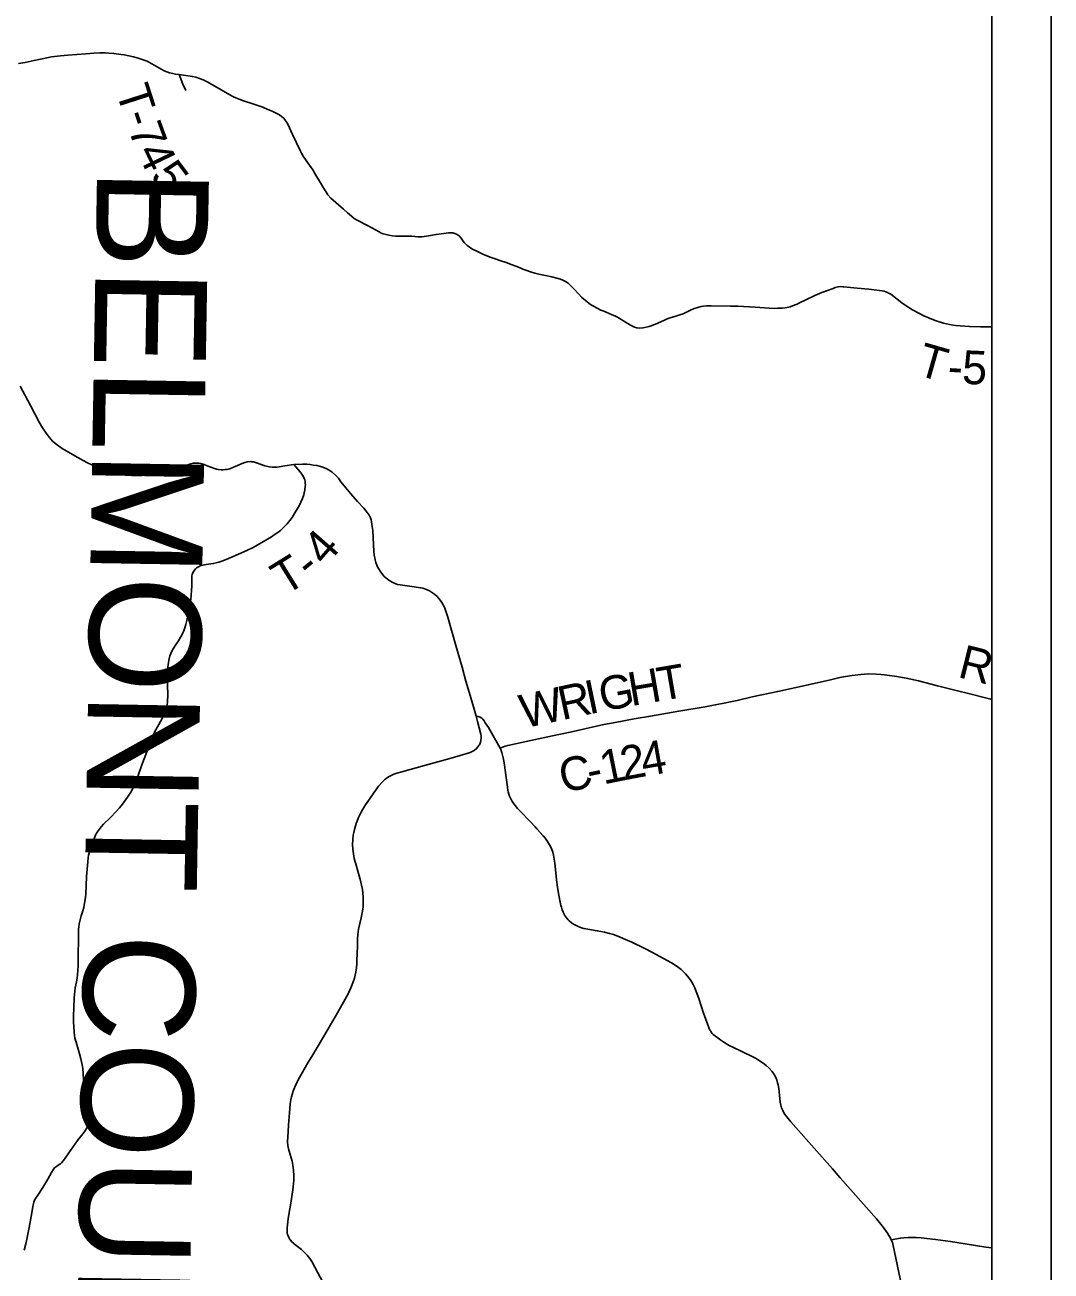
# Model space of a CAD drawing. Extents: x 0 to 191, y 0 to 55.
# Drawn here: x 26.995 to 29.599, y 13.823 to 16.985 of the extents above; entities that cross this region are included whole.
import ezdxf

# ---------------------------------------------------------------- set-up
doc = ezdxf.new("R2010")
doc.units = 0
for name, color, linetype in [('GM_X_County_Road', 7, 'Continuous'), ('GM_X_County_Road_Text', 7, 'Continuous'), ('GM_X_County_Text', 7, 'Continuous'), ('GM_X_State_Route', 7, 'Continuous'), ('GM_X_Township_Road', 7, 'Continuous'), ('GM_X_Township_Road_Text', 7, 'Continuous'), ('GM_X_Township_Text', 7, 'Continuous'), ('SH_Data', 7, 'Continuous')]:
    doc.layers.add(name, color=color, linetype=linetype)

msp = doc.modelspace()

# ---------------------------------------------------------------- linework, layer by layer
at = {"layer": 'GM_X_County_Road'}
for points in [[(28.201, 15.15), (28.2141, 15.1548), (28.2202, 15.1565), (28.2984, 15.1733), (28.3342, 15.1812), (28.3785, 15.1904), (28.4642, 15.2093), (28.4928, 15.2151), (28.5409, 15.2238), (28.5822, 15.231), (28.6543, 15.2436), (28.721, 15.2547), (28.7468, 15.2593), (28.7692, 15.2637), (28.7856, 15.2673), (28.802, 15.2709), (28.8403, 15.2795), (28.9054, 15.2938), (28.9826, 15.31), (29.0393, 15.323), (29.0629, 15.3285), (29.0775, 15.3313), (29.0938, 15.3338), (29.1015, 15.3348), (29.1163, 15.3366), (29.1256, 15.3374), (29.1356, 15.3379), (29.1554, 15.3377), (29.1672, 15.3369), (29.1759, 15.336), (29.2072, 15.3316), (29.2211, 15.3292), (29.2308, 15.3275), (29.243, 15.3248), (29.2626, 15.3201), (29.3104, 15.3081), (29.3548, 15.2968), (29.3962, 15.2863), (29.4261, 15.2789), (29.4462, 15.2741), (29.4489, 15.2734)], [(28.201, 15.15), (28.1711, 15.2019), (28.1633, 15.2143), (28.1604, 15.219), (28.1572, 15.2229), (28.1542, 15.2259), (28.1502, 15.2285), (28.1454, 15.2303), (28.1402, 15.2312)], [(29.1934, 13.9018), (29.1905, 13.9078), (29.1876, 13.9131), (29.1842, 13.9186), (29.1752, 13.9305), (29.1667, 13.9421), (29.1556, 13.9554), (29.0641, 14.0596), (29.044, 14.0825), (28.9511, 14.1872), (28.9385, 14.2016), (28.9283, 14.214), (28.9243, 14.2195), (28.9209, 14.2244), (28.918, 14.2298), (28.9151, 14.2367), (28.9129, 14.2441), (28.9114, 14.2516), (28.9099, 14.2689), (28.9091, 14.2778), (28.908, 14.2863), (28.9064, 14.295), (28.9051, 14.3002), (28.9029, 14.3077), (28.9014, 14.3118), (28.8998, 14.3154), (28.8966, 14.3212), (28.8949, 14.324), (28.8909, 14.3295), (28.8834, 14.3378), (28.8758, 14.3443), (28.868, 14.3505), (28.8592, 14.3565), (28.8504, 14.362), (28.8401, 14.3676), (28.8175, 14.3785), (28.7896, 14.3914), (28.7859, 14.3934), (28.782, 14.3954), (28.7712, 14.4017), (28.7607, 14.4086), (28.7506, 14.4159), (28.7418, 14.4231), (28.7392, 14.4259), (28.7367, 14.4291), (28.7352, 14.4315), (28.7334, 14.4344), (28.7305, 14.4406), (28.728, 14.4475), (28.7168, 14.4771), (28.7049, 14.5144), (28.6983, 14.5321), (28.6946, 14.5412), (28.6905, 14.5497), (28.6871, 14.5558), (28.6846, 14.5599), (28.6805, 14.5658), (28.6714, 14.5771), (28.6637, 14.5845), (28.6599, 14.5878), (28.6503, 14.5952), (28.6354, 14.6046), (28.6159, 14.6159), (28.5877, 14.6311), (28.5666, 14.642), (28.5354, 14.657), (28.5192, 14.6645), (28.5059, 14.6704), (28.4999, 14.6727), (28.4884, 14.6766), (28.4785, 14.6796), (28.4657, 14.6827), (28.4475, 14.6862), (28.4188, 14.6912), (28.4135, 14.6923), (28.4075, 14.6938), (28.4028, 14.6955), (28.3988, 14.6971), (28.3941, 14.6994), (28.3873, 14.7032), (28.3824, 14.7064), (28.3764, 14.7111), (28.3734, 14.7139), (28.3701, 14.7179), (28.3664, 14.7236), (28.3636, 14.7285), (28.3611, 14.7336), (28.3587, 14.7397), (28.3566, 14.746), (28.3554, 14.7503), (28.3525, 14.7632), (28.3479, 14.7859), (28.3463, 14.7969), (28.3439, 14.8159), (28.342, 14.8331), (28.3397, 14.8578), (28.3385, 14.8682), (28.3366, 14.8785), (28.3348, 14.8861), (28.334, 14.8886), (28.3306, 14.8964), (28.3263, 14.9047), (28.3213, 14.9126), (28.3159, 14.9201), (28.3099, 14.9272), (28.2943, 14.945), (28.2895, 14.9502), (28.278, 14.9625), (28.2499, 14.9917), (28.2451, 14.9968), (28.2393, 15.0039), (28.2339, 15.0113), (28.2308, 15.0161), (28.2273, 15.0226), (28.2251, 15.0277), (28.2232, 15.0329), (28.2216, 15.0384), (28.2206, 15.0426), (28.2193, 15.051), (28.2111, 15.1125), (28.2087, 15.1247), (28.2053, 15.1384), (28.2028, 15.1458), (28.201, 15.15)], [(29.1934, 13.9018), (29.2168, 13.9063), (29.2251, 13.9074), (29.2366, 13.9082), (29.2495, 13.9083), (29.2566, 13.908), (29.2696, 13.9069), (29.306, 13.9026), (29.3435, 13.8975), (29.381, 13.8917), (29.4334, 13.8838), (29.4489, 13.8818)], [(29.2197, 13.7871), (29.1982, 13.888), (29.1962, 13.8951), (29.1934, 13.9018)]]:
    msp.add_lwpolyline(points, dxfattribs=at)
at = {"layer": 'GM_X_State_Route'}
msp.add_lwpolyline([(27.7508, 13.7947), (27.7312, 13.833), (27.7234, 13.847), (27.7179, 13.8549), (27.7111, 13.8632), (27.7046, 13.8702), (27.6966, 13.8774), (27.6833, 13.8878), (27.6721, 13.897), (27.669, 13.9009), (27.6667, 13.9042), (27.6647, 13.908), (27.6631, 13.9119), (27.6618, 13.9159), (27.661, 13.92), (27.6606, 13.9242), (27.6608, 13.9326), (27.6635, 13.9554), (27.6657, 13.9717), (27.6687, 13.9901), (27.6748, 14.029), (27.6758, 14.0365), (27.6773, 14.0535), (27.6776, 14.0641), (27.677, 14.0791), (27.6762, 14.086), (27.6754, 14.0913), (27.673, 14.1018), (27.6655, 14.1273), (27.664, 14.133), (27.6633, 14.137), (27.6625, 14.1418), (27.6617, 14.1511), (27.663, 14.1763), (27.6641, 14.1939), (27.6662, 14.2242), (27.6683, 14.2474), (27.669, 14.2523), (27.6699, 14.2571), (27.6716, 14.2648), (27.6732, 14.2704), (27.677, 14.2815), (27.6825, 14.295), (27.6888, 14.308), (27.6988, 14.3261), (27.7143, 14.3526), (27.7228, 14.3672), (27.7525, 14.4173), (27.7707, 14.448), (27.7884, 14.478), (27.8078, 14.5126), (27.8151, 14.526), (27.8225, 14.5411), (27.8276, 14.5539), (27.8317, 14.5662), (27.8348, 14.581), (27.8363, 14.5922), (27.8373, 14.6036), (27.8376, 14.6153), (27.8379, 14.6243), (27.8387, 14.6519), (27.8391, 14.6654), (27.8398, 14.6764), (27.8408, 14.6836), (27.842, 14.69), (27.8488, 14.7188), (27.8513, 14.7318), (27.8532, 14.7464), (27.8537, 14.7546), (27.8538, 14.7634), (27.8534, 14.7727), (27.8526, 14.782), (27.8514, 14.7913), (27.8493, 14.8021), (27.8464, 14.814), (27.8413, 14.8317), (27.8338, 14.8584), (27.831, 14.87), (27.8288, 14.8818), (27.8273, 14.8937), (27.8267, 14.9061), (27.8271, 14.9171), (27.8284, 14.9289), (27.8295, 14.9354), (27.8313, 14.9433), (27.8338, 14.9523), (27.8358, 14.9583), (27.8379, 14.9641), (27.8418, 14.9736), (27.8441, 14.9786), (27.8483, 14.9869), (27.853, 14.9951), (27.858, 15.0031), (27.8788, 15.0337), (27.8927, 15.0535), (27.9023, 15.0645), (27.9092, 15.071), (27.9118, 15.073), (27.9176, 15.0767), (27.9242, 15.0803), (27.9314, 15.0834), (27.9388, 15.0861), (27.9515, 15.0898), (28.0093, 15.1057), (28.0766, 15.1243), (28.1225, 15.1379), (28.1264, 15.1393), (28.1314, 15.1417), (28.135, 15.1438), (28.1413, 15.1487), (28.1472, 15.156), (28.1486, 15.1582), (28.1504, 15.1621), (28.1512, 15.1647), (28.1522, 15.1689), (28.1528, 15.1756), (28.1526, 15.1801), (28.1518, 15.1854), (28.1434, 15.2175), (28.1402, 15.2312), (28.1334, 15.2545), (28.1226, 15.2914), (28.1143, 15.3197), (28.1044, 15.3554), (28.0887, 15.4102), (28.0683, 15.4817), (28.0642, 15.4951), (28.0605, 15.5049), (28.056, 15.5146), (28.0529, 15.5196), (28.049, 15.5252), (28.0412, 15.5344), (28.0346, 15.5402), (28.0298, 15.5437), (28.0221, 15.5485), (28.0142, 15.5522), (28.0052, 15.5553), (27.9993, 15.5567), (27.9827, 15.5593), (27.9474, 15.5637), (27.941, 15.5651), (27.9362, 15.5666), (27.9287, 15.5698), (27.9209, 15.5741), (27.9149, 15.5782), (27.9068, 15.5853), (27.9005, 15.5927), (27.8964, 15.5985), (27.8937, 15.6029), (27.8909, 15.6084), (27.8884, 15.6139), (27.8859, 15.6211), (27.8839, 15.6276), (27.8827, 15.6328), (27.8815, 15.6393), (27.8805, 15.6486), (27.8777, 15.7019), (27.8766, 15.7119), (27.875, 15.7236), (27.8738, 15.729), (27.872, 15.734), (27.8703, 15.7375), (27.8684, 15.741), (27.8662, 15.7444), (27.8614, 15.7509), (27.8552, 15.7585), (27.839, 15.7759), (27.8222, 15.7949), (27.8051, 15.8153), (27.797, 15.8257), (27.7906, 15.8346), (27.7834, 15.8425), (27.7744, 15.85), (27.7699, 15.8532), (27.7651, 15.8562), (27.7593, 15.8595), (27.7489, 15.8635), (27.7358, 15.8666), (27.7267, 15.8681), (27.7188, 15.8692), (27.7107, 15.8699), (27.6993, 15.8705), (27.6777, 15.8694), (27.6549, 15.8658), (27.6403, 15.8635), (27.6345, 15.8629), (27.6306, 15.8628), (27.6227, 15.863), (27.6156, 15.8637), (27.6116, 15.8644), (27.6038, 15.8664), (27.5826, 15.874), (27.5754, 15.8758), (27.5711, 15.8764), (27.5682, 15.8766), (27.559, 15.8759), (27.5532, 15.8747), (27.5464, 15.8719), (27.5229, 15.8615), (27.515, 15.8587), (27.5085, 15.8571), (27.5035, 15.8563), (27.4984, 15.8559), (27.4934, 15.8558), (27.4862, 15.8566), (27.4817, 15.8576), (27.4764, 15.859), (27.4669, 15.8623), (27.4577, 15.866), (27.45, 15.8693), (27.4441, 15.8713), (27.441, 15.872), (27.4364, 15.8728), (27.4327, 15.8731), (27.422, 15.8725), (27.4161, 15.8711), (27.371, 15.856), (27.3654, 15.8543), (27.3571, 15.8518), (27.3429, 15.8484), (27.3311, 15.846), (27.3238, 15.8449), (27.3129, 15.8434), (27.2926, 15.8416), (27.2802, 15.8412), (27.2659, 15.8416), (27.2551, 15.8423), (27.2458, 15.8434), (27.2356, 15.8452), (27.2243, 15.8476), (27.2142, 15.8502), (27.2025, 15.8537), (27.1912, 15.8576), (27.1759, 15.8635), (27.1648, 15.8683), (27.1538, 15.8735), (27.1432, 15.8792), (27.1161, 15.8946), (27.09, 15.9098), (27.0801, 15.9165), (27.0741, 15.9212), (27.0655, 15.9289), (27.0564, 15.9391), (27.0494, 15.9486), (27.0399, 15.9625), (27.0318, 15.9765), (27.0092, 16.019), (26.9834, 16.0685)], dxfattribs=at)
at = {"layer": 'GM_X_Township_Road'}
for points in [[(26.9791, 16.8872), (26.996, 16.8897), (27.0183, 16.8946), (27.0509, 16.9014), (27.0627, 16.9036), (27.0858, 16.9062), (27.1041, 16.9077), (27.1496, 16.911), (27.1702, 16.9127), (27.1852, 16.914), (27.1993, 16.9141), (27.2084, 16.9135), (27.221, 16.9122), (27.2392, 16.9098), (27.247, 16.9086), (27.2589, 16.9064), (27.2707, 16.9038), (27.2824, 16.9006), (27.2954, 16.8966), (27.3052, 16.8927), (27.3155, 16.887), (27.3249, 16.8818), (27.3487, 16.8684), (27.3553, 16.8657), (27.3621, 16.8634), (27.3707, 16.8611), (27.3769, 16.86), (27.387, 16.8586), (27.4037, 16.8565), (27.4198, 16.8542), (27.4289, 16.8521), (27.4378, 16.8492), (27.4475, 16.8451), (27.4575, 16.8401), (27.4769, 16.8293), (27.5149, 16.8073), (27.5242, 16.8023), (27.5301, 16.7995), (27.5388, 16.796), (27.5499, 16.7919), (27.5736, 16.7842), (27.5993, 16.7757), (27.6118, 16.7705), (27.6228, 16.7657), (27.6346, 16.7601), (27.6411, 16.7564), (27.6464, 16.7527), (27.6518, 16.7481), (27.6559, 16.7435), (27.6585, 16.7396), (27.6623, 16.7329), (27.6745, 16.707), (27.6945, 16.6645), (27.6971, 16.6593), (27.701, 16.6521), (27.7088, 16.6408), (27.7254, 16.617), (27.7337, 16.6035), (27.7452, 16.5844), (27.7537, 16.5694), (27.7585, 16.5617), (27.7641, 16.5537), (27.7716, 16.5454), (27.8033, 16.5169), (27.8136, 16.5076), (27.8236, 16.4991), (27.8306, 16.494), (27.838, 16.4895), (27.8628, 16.4768), (27.8756, 16.4699), (27.8937, 16.4594), (27.8993, 16.4566), (27.9043, 16.4547), (27.9115, 16.4527), (27.9189, 16.4509), (27.9278, 16.4495), (27.9354, 16.449), (27.9415, 16.4488), (27.9535, 16.4486), (27.9667, 16.449), (27.9767, 16.4487), (27.9849, 16.4477), (27.9921, 16.447), (27.9975, 16.4469), (28.0025, 16.4473), (28.0139, 16.4488), (28.0384, 16.453), (28.0637, 16.4563), (28.0702, 16.457), (28.0774, 16.4574), (28.0813, 16.457), (28.086, 16.4558), (28.0907, 16.4538), (28.0946, 16.4515), (28.0988, 16.4477), (28.1018, 16.4436), (28.1075, 16.4358), (28.11, 16.4327), (28.1142, 16.4282), (28.1176, 16.425), (28.122, 16.4214), (28.1265, 16.4182), (28.1325, 16.4149), (28.1418, 16.4104), (28.1569, 16.4035), (28.1755, 16.3958), (28.1885, 16.3909), (28.2003, 16.3871), (28.2191, 16.3808), (28.229, 16.3771), (28.2407, 16.3727), (28.2516, 16.3682), (28.2587, 16.3652), (28.2666, 16.3623), (28.2784, 16.3584), (28.2887, 16.3553), (28.2995, 16.3527), (28.3164, 16.3487), (28.3322, 16.3454), (28.345, 16.3423), (28.354, 16.3398), (28.36, 16.3374), (28.3671, 16.3338), (28.3732, 16.3298), (28.378, 16.3254), (28.3827, 16.3205), (28.388, 16.3155), (28.4005, 16.3015), (28.4072, 16.2942), (28.4133, 16.2885), (28.4207, 16.2827), (28.4267, 16.2782), (28.4327, 16.2739), (28.4377, 16.271), (28.4471, 16.2662), (28.4567, 16.2612), (28.4637, 16.2581), (28.4699, 16.2555), (28.4775, 16.2523), (28.4855, 16.2491), (28.4918, 16.2465), (28.4972, 16.2438), (28.5026, 16.2408), (28.508, 16.2377), (28.5137, 16.2341), (28.5192, 16.2305), (28.5252, 16.227), (28.5314, 16.2233), (28.5369, 16.2207), (28.5422, 16.218), (28.5481, 16.2161), (28.5539, 16.2152), (28.5634, 16.2161), (28.5712, 16.2178), (28.5789, 16.2198), (28.5846, 16.2216), (28.59, 16.2236), (28.5952, 16.2257), (28.6015, 16.2282), (28.618, 16.2359), (28.625, 16.239), (28.6321, 16.2417), (28.6471, 16.2461), (28.6566, 16.2488), (28.6652, 16.2521), (28.6822, 16.26), (28.6936, 16.2651), (28.7003, 16.2673), (28.7054, 16.2688), (28.7111, 16.2701), (28.7169, 16.271), (28.7247, 16.2718), (28.7366, 16.272), (28.7859, 16.2712), (28.8039, 16.2709), (28.8484, 16.2687), (28.8835, 16.266), (28.897, 16.2655), (28.9059, 16.2657), (28.9169, 16.2664), (28.9241, 16.2673), (28.9336, 16.269), (28.937, 16.2698), (28.9429, 16.2716), (28.9544, 16.2762), (28.9608, 16.2792), (28.9962, 16.2968), (28.9996, 16.2983), (29.0174, 16.3054), (29.0457, 16.3163), (29.0509, 16.3183), (29.0584, 16.3202), (29.064, 16.3208), (29.0702, 16.3205)], [(27.4034, 16.818), (27.3961, 16.8344), (27.387, 16.8586)], [(29.0702, 16.3205), (29.0733, 16.3204), (29.1072, 16.3171), (29.1361, 16.3143), (29.1701, 16.31), (29.175, 16.3091), (29.1792, 16.3078), (29.184, 16.3059), (29.1868, 16.3045), (29.1893, 16.3031), (29.1923, 16.3013), (29.22, 16.2799), (29.2314, 16.2717), (29.2469, 16.2621), (29.2634, 16.253), (29.2757, 16.2469), (29.2861, 16.2423), (29.2967, 16.2378), (29.3074, 16.2338), (29.3262, 16.2279), (29.3337, 16.226), (29.3412, 16.2245), (29.3504, 16.2231), (29.3562, 16.2224), (29.3801, 16.2205), (29.3919, 16.2198), (29.4201, 16.2189), (29.4427, 16.2183), (29.4489, 16.219)], [(26.9929, 13.8758), (26.9981, 13.895), (27.0061, 13.9335), (27.0107, 13.9613), (27.0159, 13.9909), (27.0166, 13.9944), (27.0175, 13.9976), (27.0194, 14.0024), (27.0217, 14.0067), (27.0295, 14.0179), (27.0403, 14.0345), (27.0532, 14.0563), (27.0628, 14.0729), (27.0665, 14.0793), (27.0707, 14.0848), (27.0757, 14.0885), (27.0825, 14.0928), (27.0855, 14.095), (27.0883, 14.0977), (27.0934, 14.1037), (27.1167, 14.1373), (27.1283, 14.1538), (27.1455, 14.1752), (27.1491, 14.1803), (27.1516, 14.1845), (27.1531, 14.1876), (27.1556, 14.1945), (27.157, 14.2013), (27.1576, 14.207), (27.1575, 14.2126), (27.1566, 14.2186), (27.1551, 14.2246), (27.1505, 14.2383), (27.1486, 14.2455), (27.147, 14.2543), (27.1464, 14.2598), (27.1459, 14.2652), (27.1451, 14.279), (27.1442, 14.3078), (27.1431, 14.3243), (27.1418, 14.3371), (27.1403, 14.3465), (27.1375, 14.3613), (27.1341, 14.3744), (27.125, 14.4037), (27.1234, 14.4089), (27.1222, 14.4136), (27.1211, 14.4203), (27.1199, 14.4301), (27.119, 14.4421), (27.1184, 14.4551), (27.1187, 14.4704), (27.1195, 14.4905), (27.1203, 14.5157), (27.1208, 14.5247), (27.1215, 14.5328), (27.1227, 14.5417), (27.1258, 14.5565), (27.1278, 14.5661), (27.1288, 14.5746), (27.1298, 14.586), (27.1303, 14.5964), (27.1306, 14.6098), (27.131, 14.6793), (27.1316, 14.6895), (27.1323, 14.6973), (27.1331, 14.7037), (27.1345, 14.7104), (27.1382, 14.7245), (27.1421, 14.7366), (27.1443, 14.7449), (27.1467, 14.7563), (27.1483, 14.766), (27.1494, 14.7786), (27.1516, 14.824), (27.1546, 14.8613), (27.1556, 14.8711), (27.1566, 14.878), (27.1579, 14.8835), (27.1595, 14.89), (27.1616, 14.8963), (27.1666, 14.9097), (27.1746, 14.9287), (27.176, 14.9319), (27.1786, 14.9362), (27.1833, 14.9434), (27.1886, 14.9501), (27.1943, 14.9564), (27.2124, 14.9734), (27.2268, 14.9887), (27.2352, 14.9984), (27.2425, 15.0073), (27.2474, 15.0137), (27.2557, 15.0254), (27.2605, 15.0325), (27.2655, 15.0408), (27.2691, 15.0481), (27.2736, 15.058), (27.2823, 15.0799), (27.2914, 15.1044), (27.3044, 15.1407), (27.3103, 15.1585), (27.3157, 15.1721), (27.3195, 15.1805), (27.3241, 15.1902), (27.3351, 15.2096), (27.3432, 15.2246), (27.3469, 15.2321), (27.3495, 15.2383), (27.3524, 15.2467), (27.3542, 15.2534), (27.3559, 15.2603), (27.3568, 15.2656), (27.3574, 15.2723), (27.3575, 15.2795), (27.357, 15.3144), (27.3576, 15.3551), (27.3584, 15.3615), (27.36, 15.3717), (27.3612, 15.3767), (27.3631, 15.3836), (27.3651, 15.3894), (27.3673, 15.3941), (27.3713, 15.4018), (27.3775, 15.4113), (27.3862, 15.4241), (27.3886, 15.4283), (27.3923, 15.4346), (27.396, 15.4423), (27.3984, 15.4476), (27.4013, 15.4553), (27.4038, 15.4633), (27.406, 15.4732), (27.4119, 15.5028), (27.4162, 15.5271), (27.4173, 15.5374), (27.4182, 15.5506), (27.4185, 15.5594), (27.419, 15.587), (27.4199, 15.5905), (27.4212, 15.5943), (27.4234, 15.5984), (27.4279, 15.6046), (27.431, 15.6074), (27.434, 15.6091), (27.437, 15.6107), (27.4396, 15.6119), (27.4431, 15.613), (27.455, 15.6153), (27.4731, 15.6179), (27.4803, 15.6197), (27.4873, 15.6216), (27.4973, 15.6249), (27.5114, 15.6305), (27.5428, 15.6442), (27.5597, 15.6519), (27.574, 15.659), (27.5843, 15.6644), (27.5963, 15.6713), (27.6208, 15.6861), (27.6279, 15.6907), (27.6369, 15.6971), (27.6434, 15.7023), (27.6542, 15.7119), (27.6606, 15.7189), (27.6639, 15.7228), (27.6673, 15.7273), (27.673, 15.7352), (27.6805, 15.7471), (27.691, 15.7647), (27.6956, 15.7736), (27.6994, 15.783), (27.7025, 15.7927), (27.7037, 15.7976), (27.7052, 15.8047), (27.7066, 15.8143), (27.7068, 15.8175), (27.7065, 15.8221), (27.7059, 15.8267), (27.7051, 15.8305), (27.7041, 15.8336), (27.7012, 15.8402), (27.6982, 15.845), (27.693, 15.8517), (27.6777, 15.8694)]]:
    msp.add_lwpolyline(points, dxfattribs=at)
at = {"layer": 'GM_X_Township_Text'}
msp.add_lwpolyline([(26.7829, 9.7697), (29.4489, 9.7697), (29.4489, 17.4562), (27.7742, 17.4846), (27.6359, 17.4861), (27.112, 17.4915), (26.9474, 17.4931), (26.8962, 17.4941)], dxfattribs=at)
at = {"layer": 'SH_Data'}
for p, q in [((29.5989, 20.1197), (29.5989, 9.6197)), ((29.4489, 19.9697), (29.4489, 9.7697))]:
    msp.add_line(p, q, dxfattribs=at)

# ---------------------------------------------------------------- texts
at = {"layer": 'GM_X_County_Road_Text'}
for s, rotation, p in [('R', 345.9212, (29.3594, 15.3305)), ('G', 10.7734, (28.46, 15.2422)), ('H', 9.8067, (28.5333, 15.2561)), ('T', 9.7195, (28.6072, 15.2689)), ('W', 12.1591, (28.2613, 15.1996)), ('R', 12.1351, (28.3578, 15.2204)), ('I', 11.7769, (28.4261, 15.2351)), ('1', 11.3936, (28.4629, 15.0573)), ('2', 10.7629, (28.5141, 15.0677)), ('4', 9.9371, (28.5653, 15.0774)), ('C', 11.959, (28.3603, 15.0357)), ('-', 11.7998, (28.4288, 15.0502))]:
    msp.add_text(s, height=0.0852, rotation=rotation, dxfattribs=at).set_placement(p)
at = {"layer": 'GM_X_County_Text'}
msp.add_text('BELMONT COUNTY', height=0.284091, rotation=269.0214, dxfattribs=at).set_placement((27.1785, 16.6227))
at = {"layer": 'GM_X_Township_Road_Text'}
for s, rotation, p in [('T', 287.8807, (27.2251, 16.8178)), ('-', 288.3175, (27.2448, 16.7564)), ('7', 290.0325, (27.2568, 16.7206)), ('4', 295.6491, (27.2783, 16.6628)), ('5', 306.773, (27.3103, 16.6001)), ('T', 344.0364, (29.2542, 16.0976)), ('5', 357.5471, (29.3717, 16.0744)), ('-', 356.4484, (29.335, 16.0767)), ('4', 48.7838, (27.7575, 15.6089)), ('T', 31.7333, (27.6551, 15.5355)), ('-', 39.033, (27.7189, 15.5759))]:
    msp.add_text(s, height=0.0852, rotation=rotation, dxfattribs=at).set_placement(p)

doc.saveas('drawing.dxf')
